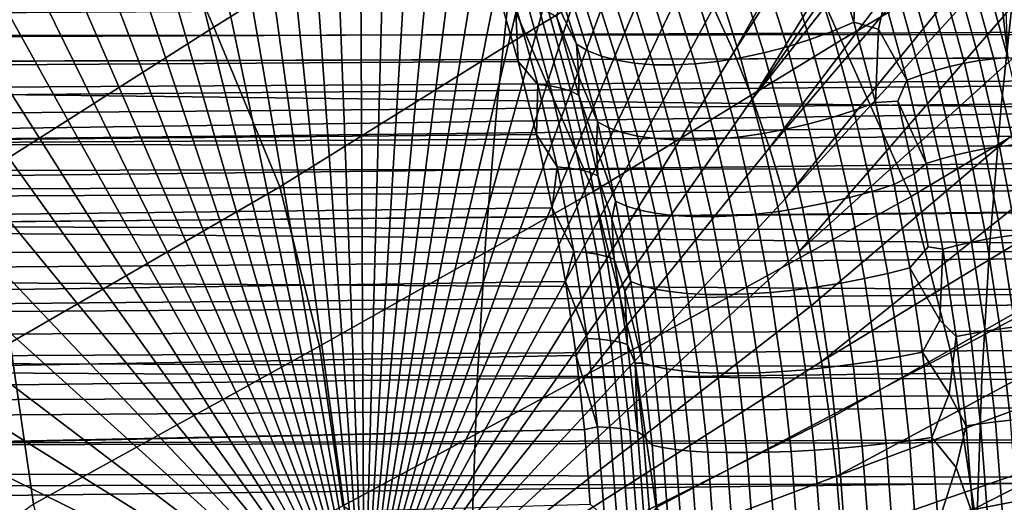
# Model space of a CAD drawing. Header units: metres. Extents: x -240 to 45, y -77 to 27.
# Tile 485 of 656: x -171.44 to -167.7, y 0.57 to 2.41. Entities that reach past the tile are written whole.
import ezdxf

# ---------------------------------------------------------------- set-up
doc = ezdxf.new("R2010")
doc.units = ezdxf.units.M
doc.layers.add('solid_102011X2', color=7, linetype='CONTINUOUS')

msp = doc.modelspace()

# ---------------------------------------------------------------- linework, layer by layer
at = {"layer": 'solid_102011X2'}
for points in [[(-168.728973, 2.282758, 293.332458), (-168.805603, 2.451516, 293.204926), (-167.756409, 4.249924, 295.040253), (-167.68074, 4.143975, 295.167908)], [(-168.728973, 2.282758, 293.332458), (-167.68074, 4.143975, 295.167908), (-167.60759, 4.035539, 295.291382)], [(-168.657959, 2.10499, 293.450653), (-168.728973, 2.282758, 293.332458), (-167.60759, 4.035539, 295.291382), (-167.536972, 3.925005, 295.410614)], [(-168.657959, 2.10499, 293.450653), (-167.536972, 3.925005, 295.410614), (-167.468887, 3.812325, 295.525635)], [(-168.657959, 2.10499, 293.450653), (-167.468887, 3.812325, 295.525635), (-167.40332, 3.697788, 295.636414)], [(-168.592819, 1.918916, 293.559021), (-168.657959, 2.10499, 293.450653), (-167.40332, 3.697788, 295.636414), (-167.340286, 3.581486, 295.742981)], [(-171.869995, 2.40257, 311.133667), (-172.136169, 3.013553, 310.953735), (-171.294006, 3.58536, 312.291504), (-170.968002, 2.982016, 312.507477)], [(-170.381332, 3.552984, 290.582458), (-170.131836, 0, 290.956177), (-170.495773, 3.51779, 290.391998)], [(-170.265976, 3.574157, 290.774445), (-170.131836, 0, 290.956177), (-170.381332, 3.552984, 290.582458)], [(-170.150162, 3.581223, 290.967194), (-170.131836, 0, 290.956177), (-170.265976, 3.574157, 290.774445)], [(-170.034348, 3.574157, 291.159943), (-170.131836, 0, 290.956177), (-170.150162, 3.581223, 290.967194)], [(-169.918991, 3.552984, 291.351929), (-170.131836, 0, 290.956177), (-170.034348, 3.574157, 291.159943)], [(-169.804535, 3.51779, 291.542389), (-170.131836, 0, 290.956177), (-169.918991, 3.552984, 291.351929)], [(-168.592819, 1.918916, 293.559021), (-167.340286, 3.581486, 295.742981), (-167.27977, 3.463499, 295.845306)], [(-170.702377, 2.37747, 312.682434), (-170.968002, 2.982016, 312.507477), (-170.110641, 3.547867, 313.830353), (-169.78511, 2.950883, 314.040314)], [(-170.495773, 3.51779, 290.391998), (-170.131836, 0, 290.956177), (-170.608856, 3.468713, 290.203796)], [(-169.691452, 3.468713, 291.730591), (-170.131836, 0, 290.956177), (-169.804535, 3.51779, 291.542389)], [(-169.519836, 2.352679, 314.210419), (-169.78511, 2.950883, 314.040314), (-168.911194, 3.510764, 315.348816), (-168.585876, 2.920055, 315.552979)], [(-170.608856, 3.468713, 290.203796), (-170.131836, 0, 290.956177), (-170.720123, 3.405946, 290.018616)], [(-169.580185, 3.405946, 291.915802), (-170.131836, 0, 290.956177), (-169.691452, 3.468713, 291.730591)], [(-168.533844, 1.725268, 293.657196), (-168.592819, 1.918916, 293.559021), (-167.27977, 3.463499, 295.845306), (-167.221756, 3.3441, 295.943451)], [(-168.32074, 2.328119, 315.718353), (-168.585876, 2.920055, 315.552979), (-167.694031, 3.473931, 316.847595), (-167.368652, 2.889431, 317.046051)], [(-170.720123, 3.405946, 290.018616), (-170.131836, 0, 290.956177), (-170.829147, 3.329737, 289.837158)], [(-169.471161, 3.329737, 292.097229), (-170.131836, 0, 290.956177), (-169.580185, 3.405946, 291.915802)], [(-170.829147, 3.329737, 289.837158), (-170.131836, 0, 290.956177), (-170.935501, 3.240388, 289.660187)], [(-169.364822, 3.240388, 292.2742), (-170.131836, 0, 290.956177), (-169.471161, 3.329737, 292.097229)], [(-168.533844, 1.725268, 293.657196), (-167.221756, 3.3441, 295.943451), (-167.166229, 3.223223, 296.037415)], [(-170.935501, 3.240388, 289.660187), (-170.131836, 0, 290.956177), (-171.038742, 3.13825, 289.488342)], [(-169.261581, 3.13825, 292.446045), (-170.131836, 0, 290.956177), (-169.364822, 3.240388, 292.2742)], [(-168.481232, 1.524811, 293.744751), (-168.533844, 1.725268, 293.657196), (-167.166229, 3.223223, 296.037415), (-167.11319, 3.101197, 296.127197)], [(-171.038742, 3.13825, 289.488342), (-170.131836, 0, 290.956177), (-171.138474, 3.023727, 289.322357)], [(-169.16185, 3.023727, 292.61203), (-170.131836, 0, 290.956177), (-169.261581, 3.13825, 292.446045)], [(-167.012283, 2.936296, 296.306763), (-167.014404, 2.853714, 296.294495), (-168.481232, 1.524811, 293.744751), (-167.11319, 3.101197, 296.127197)], [(-171.138474, 3.023727, 289.322357), (-170.131836, 0, 290.956177), (-171.234314, 2.897271, 289.162872)], [(-169.06601, 2.897271, 292.771515), (-170.131836, 0, 290.956177), (-169.16185, 3.023727, 292.61203)], [(-171.626434, 1.790033, 311.322754), (-171.869995, 2.40257, 311.133667), (-170.968002, 2.982016, 312.507477), (-170.702377, 2.37747, 312.682434)], [(-170.451859, 1.771248, 312.876038), (-170.702377, 2.37747, 312.682434), (-169.78511, 2.950883, 314.040314), (-169.519836, 2.352679, 314.210419)], [(-169.261932, 1.752688, 314.408447), (-169.519836, 2.352679, 314.210419), (-168.585876, 2.920055, 315.552979), (-168.32074, 2.328119, 315.718353)], [(-171.234314, 2.897271, 289.162872), (-170.131836, 0, 290.956177), (-171.325867, 2.75938, 289.010498)], [(-168.974457, 2.75938, 292.923889), (-170.131836, 0, 290.956177), (-169.06601, 2.897271, 292.771515)], [(-168.055008, 1.73429, 315.920685), (-168.32074, 2.328119, 315.718353), (-167.368652, 2.889431, 317.046051), (-167.103455, 2.303709, 317.206848)], [(-168.435211, 1.318336, 293.82135), (-168.481232, 1.524811, 293.744751), (-167.014404, 2.853714, 296.294495), (-166.925232, 2.602482, 296.445587)], [(-171.325867, 2.75938, 289.010498), (-170.131836, 0, 290.956177), (-171.412781, 2.6106, 288.865845)], [(-168.887527, 2.6106, 293.068542), (-170.131836, 0, 290.956177), (-168.974457, 2.75938, 292.923889)], [(-168.447479, 2.655146, 297.455536), (-168.354935, 2.361392, 297.609558), (-168.273376, 2.395953, 297.631531), (-168.367126, 2.693539, 297.475525)], [(-168.2612, 2.640739, 297.555237), (-168.367126, 2.693539, 297.475525), (-168.273376, 2.395953, 297.631531)], [(-168.354935, 2.361392, 297.609558), (-168.447479, 2.655146, 297.455536), (-168.531204, 2.620575, 297.444397), (-168.439758, 2.330272, 297.596588)], [(-169.569809, 2.617176, 352.185242), (-171.466141, 2.646289, 350.894318), (-171.524017, 2.121831, 350.967499), (-169.626068, 2.098488, 352.258362)], [(-167.659515, 2.588489, 353.45108), (-169.569809, 2.617176, 352.185242), (-169.626068, 2.098488, 352.258362), (-167.714172, 2.075486, 353.52417)], [(-168.439758, 2.330272, 297.596588), (-168.531204, 2.620575, 297.444397), (-168.617249, 2.59026, 297.44223), (-168.526764, 2.302983, 297.592834)], [(-168.155563, 2.481485, 297.668793), (-168.2612, 2.640739, 297.555237), (-168.273376, 2.395953, 297.631531), (-168.178986, 2.369612, 297.692078)], [(-171.412781, 2.6106, 288.865845), (-170.131836, 0, 290.956177), (-171.49472, 2.451516, 288.729462)], [(-168.805603, 2.451516, 293.204926), (-170.131836, 0, 290.956177), (-168.887527, 2.6106, 293.068542)], [(-169.325912, 2.312328, 298.092194), (-169.416733, 2.600642, 297.94104), (-169.395172, 2.457164, 298.113403)], [(-169.282776, 2.287674, 298.015656), (-169.372726, 2.573254, 297.865936), (-169.416733, 2.600642, 297.94104), (-169.325912, 2.312328, 298.092194)], [(-168.526764, 2.302983, 297.592834), (-168.617249, 2.59026, 297.44223), (-168.704559, 2.564577, 297.449036), (-168.614868, 2.279863, 297.598297)], [(-168.395966, 1.106659, 293.886658), (-168.435211, 1.318336, 293.82135), (-166.925232, 2.602482, 296.445587), (-166.845459, 2.348233, 296.580811)], [(-167.688232, 2.261811, 297.782898), (-167.775314, 2.578902, 297.63797), (-167.828537, 2.573958, 297.659943), (-167.741608, 2.25743, 297.804596)], [(-167.688232, 2.261811, 297.782898), (-167.72319, 2.575142, 297.613617), (-167.775314, 2.578902, 297.63797)], [(-165.735367, 2.560238, 354.691742), (-167.659515, 2.588489, 353.45108), (-167.714172, 2.075486, 353.52417), (-165.788437, 2.052835, 354.764771)], [(-166.697556, 2.563876, 298.867188), (-177.918686, 2.467226, 305.655731), (-177.894867, 2.394322, 305.674957), (-166.609024, 2.462606, 298.862366)], [(-169.231323, 2.267381, 297.943054), (-169.320572, 2.55071, 297.794525), (-169.372726, 2.573254, 297.865936), (-169.282776, 2.287674, 298.015656)], [(-169.172195, 2.251702, 297.875336), (-169.260895, 2.533293, 297.727692), (-169.320572, 2.55071, 297.794525), (-169.231323, 2.267381, 297.943054)], [(-168.703003, 2.261202, 297.612915), (-168.792038, 2.543847, 297.464752), (-168.878601, 2.528328, 297.489166), (-168.790039, 2.247233, 297.636536)], [(-168.614868, 2.279863, 297.598297), (-168.704559, 2.564577, 297.449036), (-168.792038, 2.543847, 297.464752), (-168.703003, 2.261202, 297.612915)], [(-167.852722, 2.240152, 297.830414), (-167.939026, 2.554457, 297.686768), (-167.994827, 2.540162, 297.691284), (-167.908966, 2.227484, 297.834167)], [(-167.796692, 2.250178, 297.820496), (-167.883347, 2.565773, 297.67627), (-167.939026, 2.554457, 297.686768), (-167.852722, 2.240152, 297.830414)], [(-167.741608, 2.25743, 297.804596), (-167.828537, 2.573958, 297.659943), (-167.883347, 2.565773, 297.67627), (-167.796692, 2.250178, 297.820496)], [(-167.688232, 2.261811, 297.782898), (-167.695831, 2.480434, 297.659149), (-167.72319, 2.575142, 297.613617)], [(-173.321259, 2.222939, 300.802734), (-169.546768, 2.247116, 298.520111), (-169.626205, 2.52155, 298.387909), (-173.402802, 2.507393, 300.667023)], [(-169.557129, 2.461202, 298.382935), (-169.626205, 2.52155, 298.387909), (-169.546768, 2.247116, 298.520111)], [(-169.106125, 2.240833, 297.813324), (-169.194458, 2.521218, 297.666321), (-169.260895, 2.533293, 297.727692), (-169.172195, 2.251702, 297.875336)], [(-169.033951, 2.234909, 297.757782), (-169.12207, 2.514637, 297.611115), (-169.194458, 2.521218, 297.666321), (-169.106125, 2.240833, 297.813324)], [(-168.956558, 2.234003, 297.709412), (-169.044647, 2.513632, 297.562805), (-169.12207, 2.514637, 297.611115), (-169.033951, 2.234909, 297.757782)], [(-168.874924, 2.238129, 297.668854), (-168.96315, 2.518215, 297.522003), (-169.044647, 2.513632, 297.562805), (-168.956558, 2.234003, 297.709412)], [(-168.790039, 2.247233, 297.636536), (-168.878601, 2.528328, 297.489166), (-168.96315, 2.518215, 297.522003), (-168.874924, 2.238129, 297.668854)], [(-167.964676, 2.212346, 297.831787), (-168.050003, 2.523076, 297.689758), (-168.103821, 2.50343, 297.682251), (-168.019104, 2.194937, 297.823242)], [(-167.908966, 2.227484, 297.834167), (-167.994827, 2.540162, 297.691284), (-168.050003, 2.523076, 297.689758), (-167.964676, 2.212346, 297.831787)], [(-168.071533, 2.175493, 297.808655), (-168.155563, 2.481485, 297.668793), (-168.178986, 2.369612, 297.692078)], [(-168.019104, 2.194937, 297.823242), (-168.103821, 2.50343, 297.682251), (-168.155563, 2.481485, 297.668793), (-168.071533, 2.175493, 297.808655)], [(-166.609024, 2.462606, 298.862366), (-177.894867, 2.394322, 305.674957), (-177.86969, 2.315033, 305.695038), (-166.525391, 2.362397, 298.857819)], [(-173.333466, 2.343979, 301.667114), (-173.359039, 2.445722, 301.624542), (-167.313721, 2.438094, 297.996613), (-167.216507, 2.349477, 297.988586)], [(-171.49472, 2.451516, 288.729462), (-170.131836, 0, 290.956177), (-171.57135, 2.282758, 288.601959)], [(-168.728973, 2.282758, 293.332458), (-170.131836, 0, 290.956177), (-168.805603, 2.451516, 293.204926)], [(-169.557129, 2.461202, 298.382935), (-169.546768, 2.247116, 298.520111), (-169.47287, 2.159234, 298.523163)], [(-169.557129, 2.461202, 298.382935), (-169.47287, 2.159234, 298.523163), (-169.425766, 2.154083, 298.482849), (-169.509857, 2.455396, 298.342926)], [(-169.509857, 2.455396, 298.342926), (-169.425766, 2.154083, 298.482849), (-169.383759, 2.145577, 298.437775), (-169.467545, 2.445806, 298.29837)], [(-169.467545, 2.445806, 298.29837), (-169.383759, 2.145577, 298.437775), (-169.347488, 2.133845, 298.388641), (-169.430847, 2.432581, 298.249908)], [(-169.430847, 2.432581, 298.249908), (-169.347488, 2.133845, 298.388641), (-169.317505, 2.11907, 298.336182), (-169.400345, 2.415925, 298.198303)], [(-169.400345, 2.415925, 298.198303), (-169.31749, 2.189327, 298.242706), (-169.325912, 2.312328, 298.092194), (-169.395172, 2.457164, 298.113403)], [(-169.400345, 2.415925, 298.198303), (-169.317505, 2.11907, 298.336182), (-169.31749, 2.189327, 298.242706)], [(-168.354935, 2.361392, 297.609558), (-168.273499, 2.060594, 297.745087), (-168.190842, 2.091092, 297.76889), (-168.273376, 2.395953, 297.631531)], [(-168.178986, 2.369612, 297.692078), (-168.273376, 2.395953, 297.631531), (-168.190842, 2.091092, 297.76889)], [(-166.525391, 2.362397, 298.857819), (-177.86969, 2.315033, 305.695038), (-177.843842, 2.230927, 305.715393), (-166.446075, 2.26289, 298.853455)], [(-171.475494, 1.177553, 311.427521), (-171.626434, 1.790033, 311.322754), (-170.702377, 2.37747, 312.682434), (-170.451859, 1.771248, 312.876038)], [(-168.273499, 2.060594, 297.745087), (-168.354935, 2.361392, 297.609558), (-168.439758, 2.330272, 297.596588), (-168.359299, 2.033133, 297.730499)], [(-168.071533, 2.175493, 297.808655), (-168.178986, 2.369612, 297.692078), (-168.190842, 2.091092, 297.76889), (-168.106613, 2.095859, 297.812531)], [(-173.309052, 2.241829, 301.707733), (-173.333466, 2.343979, 301.667114), (-167.216507, 2.349477, 297.988586), (-167.124542, 2.261981, 297.981018)], [(-170.301163, 1.165207, 312.977966), (-170.451859, 1.771248, 312.876038), (-169.519836, 2.352679, 314.210419), (-169.261932, 1.752688, 314.408447)], [(-169.111359, 1.153005, 314.507568), (-169.261932, 1.752688, 314.408447), (-168.32074, 2.328119, 315.718353), (-168.055008, 1.73429, 315.920685)], [(-168.359299, 2.033133, 297.730499), (-168.439758, 2.330272, 297.596588), (-168.526764, 2.302983, 297.592834), (-168.447174, 2.009052, 297.725281)], [(-168.395966, 1.106659, 293.886658), (-166.845459, 2.348233, 296.580811), (-166.774857, 2.091599, 296.700531)], [(-171.57135, 2.282758, 288.601959), (-170.131836, 0, 290.956177), (-171.642365, 2.10499, 288.483765)], [(-168.657959, 2.10499, 293.450653), (-170.131836, 0, 290.956177), (-168.728973, 2.282758, 293.332458)], [(-169.246033, 2.017299, 298.225159), (-169.325912, 2.312328, 298.092194), (-169.31749, 2.189327, 298.242706)], [(-169.203674, 1.995543, 298.147278), (-169.282776, 2.287674, 298.015656), (-169.325912, 2.312328, 298.092194), (-169.246033, 2.017299, 298.225159)], [(-169.152878, 1.977636, 298.073608), (-169.231323, 2.267381, 297.943054), (-169.282776, 2.287674, 298.015656), (-169.203674, 1.995543, 298.147278)], [(-168.447174, 2.009052, 297.725281), (-168.526764, 2.302983, 297.592834), (-168.614868, 2.279863, 297.598297), (-168.536026, 1.988651, 297.729523)], [(-167.904434, 1.140906, 316.01709), (-168.055008, 1.73429, 315.920685), (-167.103455, 2.303709, 317.206848), (-166.829422, 1.715995, 317.413361)], [(-166.446075, 2.26289, 298.853455), (-177.843842, 2.230927, 305.715393), (-177.782974, 2.067243, 305.744598), (-166.371231, 2.164242, 298.849426)], [(-173.250458, 1.935892, 300.920563), (-169.477386, 1.970279, 298.63559), (-169.546768, 2.247116, 298.520111), (-173.321259, 2.222939, 300.802734)], [(-173.285812, 2.139363, 301.746399), (-173.309052, 2.241829, 301.707733), (-167.124542, 2.261981, 297.981018), (-167.037888, 2.175724, 297.973907)], [(-169.47287, 2.159234, 298.523163), (-169.546768, 2.247116, 298.520111), (-169.477386, 1.970279, 298.63559)], [(-169.094238, 1.9638, 298.005066), (-169.172195, 2.251702, 297.875336), (-169.231323, 2.267381, 297.943054), (-169.152878, 1.977636, 298.073608)], [(-169.028519, 1.954209, 297.942474), (-169.106125, 2.240833, 297.813324), (-169.172195, 2.251702, 297.875336), (-169.094238, 1.9638, 298.005066)], [(-168.712234, 1.959857, 297.766022), (-168.790039, 2.247233, 297.636536), (-168.874924, 2.238129, 297.668854), (-168.797394, 1.951823, 297.797852)], [(-168.624756, 1.972184, 297.743164), (-168.703003, 2.261202, 297.612915), (-168.790039, 2.247233, 297.636536), (-168.712234, 1.959857, 297.766022)], [(-168.536026, 1.988651, 297.729523), (-168.614868, 2.279863, 297.598297), (-168.703003, 2.261202, 297.612915), (-168.624756, 1.972184, 297.743164)], [(-167.720734, 1.923904, 297.946899), (-167.796692, 2.250178, 297.820496), (-167.852722, 2.240152, 297.830414), (-167.777084, 1.91525, 297.956268)], [(-167.665436, 1.930163, 297.931366), (-167.741608, 2.25743, 297.804596), (-167.796692, 2.250178, 297.820496), (-167.720734, 1.923904, 297.946899)], [(-167.611923, 1.933944, 297.909912), (-167.688232, 2.261811, 297.782898), (-167.741608, 2.25743, 297.804596), (-167.665436, 1.930163, 297.931366)], [(-168.956528, 1.948981, 297.886627), (-169.033951, 2.234909, 297.757782), (-169.106125, 2.240833, 297.813324), (-169.028519, 1.954209, 297.942474)], [(-168.879166, 1.948183, 297.838226), (-168.956558, 2.234003, 297.709412), (-169.033951, 2.234909, 297.757782), (-168.956528, 1.948981, 297.886627)], [(-168.797394, 1.951823, 297.797852), (-168.874924, 2.238129, 297.668854), (-168.956558, 2.234003, 297.709412), (-168.879166, 1.948183, 297.838226)], [(-167.889938, 1.89125, 297.956177), (-167.964676, 2.212346, 297.831787), (-168.019104, 2.194937, 297.823242), (-167.944916, 1.876225, 297.946716)], [(-167.83374, 1.904317, 297.959381), (-167.908966, 2.227484, 297.834167), (-167.964676, 2.212346, 297.831787), (-167.889938, 1.89125, 297.956177)], [(-167.777084, 1.91525, 297.956268), (-167.852722, 2.240152, 297.830414), (-167.908966, 2.227484, 297.834167), (-167.83374, 1.904317, 297.959381)], [(-173.263718, 2.036696, 301.783173), (-173.285812, 2.139363, 301.746399), (-167.037888, 2.175724, 297.973907), (-166.956299, 2.090647, 297.967346)], [(-169.317505, 2.11907, 298.336182), (-169.249664, 1.919278, 298.355591), (-169.246033, 2.017299, 298.225159), (-169.31749, 2.189327, 298.242706)], [(-167.997955, 1.859442, 297.931091), (-168.071533, 2.175493, 297.808655), (-168.106613, 2.095859, 297.812531)], [(-167.944916, 1.876225, 297.946716), (-168.019104, 2.194937, 297.823242), (-168.071533, 2.175493, 297.808655), (-167.997955, 1.859442, 297.931091)], [(-166.371231, 2.164242, 298.849426), (-177.782974, 2.067243, 305.744598), (-177.727142, 1.904127, 305.77124), (-166.300735, 2.066756, 298.845551)], [(-169.47287, 2.159234, 298.523163), (-169.477386, 1.970279, 298.63559), (-169.398941, 1.846782, 298.64621)], [(-169.47287, 2.159234, 298.523163), (-169.398941, 1.846782, 298.64621), (-169.352005, 1.842332, 298.605621), (-169.425766, 2.154083, 298.482849)], [(-169.425766, 2.154083, 298.482849), (-169.352005, 1.842332, 298.605621), (-169.310272, 1.834982, 298.560089), (-169.383759, 2.145577, 298.437775)], [(-169.383759, 2.145577, 298.437775), (-169.310272, 1.834982, 298.560089), (-169.274368, 1.824845, 298.510315), (-169.347488, 2.133845, 298.388641)], [(-169.347488, 2.133845, 298.388641), (-169.274368, 1.824845, 298.510315), (-169.244873, 1.812078, 298.457062), (-169.317505, 2.11907, 298.336182)], [(-171.642365, 2.10499, 288.483765), (-170.131836, 0, 290.956177), (-171.707489, 1.918916, 288.375366)], [(-169.626068, 2.098488, 352.258362), (-171.524017, 2.121831, 350.967499), (-171.569122, 1.594106, 351.024506), (-169.669907, 1.576569, 352.315369)], [(-168.592819, 1.918916, 293.559021), (-170.131836, 0, 290.956177), (-168.657959, 2.10499, 293.450653)], [(-167.714172, 2.075486, 353.52417), (-169.626068, 2.098488, 352.258362), (-169.669907, 1.576569, 352.315369), (-167.75676, 1.559288, 353.581146)], [(-169.317505, 2.11907, 298.336182), (-169.244873, 1.812078, 298.457062), (-169.249664, 1.919278, 298.355591)], [(-168.043839, 1.820028, 297.916992), (-168.106613, 2.095859, 297.812531), (-168.190842, 2.091092, 297.76889), (-168.11972, 1.779945, 297.887268)], [(-167.997955, 1.859442, 297.931091), (-168.106613, 2.095859, 297.812531), (-168.043839, 1.820028, 297.916992)], [(-166.234558, 1.970542, 298.841919), (-166.300735, 2.066756, 298.845551), (-177.727142, 1.904127, 305.77124)], [(-173.242798, 1.933806, 301.817993), (-173.263718, 2.036696, 301.783173), (-166.956299, 2.090647, 297.967346), (-166.87915, 2.006549, 297.96109)], [(-168.363632, 0.890614, 293.94046), (-168.395966, 1.106659, 293.886658), (-166.774857, 2.091599, 296.700531), (-166.713211, 1.833121, 296.805115)], [(-168.203354, 1.753725, 297.861847), (-168.273499, 2.060594, 297.745087), (-168.359299, 2.033133, 297.730499), (-168.290039, 1.730117, 297.845764)], [(-168.273499, 2.060594, 297.745087), (-168.203354, 1.753725, 297.861847), (-168.11972, 1.779945, 297.887268), (-168.190842, 2.091092, 297.76889)], [(-165.788437, 2.052835, 354.764771), (-167.714172, 2.075486, 353.52417), (-167.75676, 1.559288, 353.581146), (-165.829788, 1.542271, 354.821686)], [(-168.290039, 1.730117, 297.845764), (-168.359299, 2.033133, 297.730499), (-168.447174, 2.009052, 297.725281), (-168.378677, 1.709414, 297.839264)], [(-173.242798, 1.933806, 301.817993), (-166.87915, 2.006549, 297.96109), (-166.806488, 1.923466, 297.955261)], [(-169.177277, 1.716504, 298.3396), (-169.246033, 2.017299, 298.225159), (-169.249664, 1.919278, 298.355591)], [(-169.13562, 1.6978, 298.260559), (-169.203674, 1.995543, 298.147278), (-169.246033, 2.017299, 298.225159), (-169.177277, 1.716504, 298.3396)], [(-169.085373, 1.682405, 298.185944), (-169.152878, 1.977636, 298.073608), (-169.203674, 1.995543, 298.147278), (-169.13562, 1.6978, 298.260559)], [(-168.468185, 1.691875, 297.842438), (-168.536026, 1.988651, 297.729523), (-168.624756, 1.972184, 297.743164), (-168.557434, 1.677718, 297.855194)], [(-168.378677, 1.709414, 297.839264), (-168.447174, 2.009052, 297.725281), (-168.536026, 1.988651, 297.729523), (-168.468185, 1.691875, 297.842438)], [(-166.234558, 1.970542, 298.841919), (-177.727142, 1.904127, 305.77124), (-177.676315, 1.741728, 305.79538), (-166.172623, 1.8756, 298.838562)], [(-173.19014, 1.646833, 301.020966), (-169.417801, 1.691572, 298.734741), (-169.477386, 1.970279, 298.63559), (-173.250458, 1.935892, 300.920563)], [(-169.398941, 1.846782, 298.64621), (-169.477386, 1.970279, 298.63559), (-169.417801, 1.691572, 298.734741)], [(-169.027191, 1.67051, 298.116638), (-169.094238, 1.9638, 298.005066), (-169.152878, 1.977636, 298.073608), (-169.085373, 1.682405, 298.185944)], [(-168.961777, 1.662264, 298.053558), (-169.028519, 1.954209, 297.942474), (-169.094238, 1.9638, 298.005066), (-169.027191, 1.67051, 298.116638)], [(-168.889954, 1.65777, 297.997406), (-168.956528, 1.948981, 297.886627), (-169.028519, 1.954209, 297.942474), (-168.961777, 1.662264, 298.053558)], [(-168.812622, 1.657084, 297.948975), (-168.879166, 1.948183, 297.838226), (-168.956528, 1.948981, 297.886627), (-168.889954, 1.65777, 297.997406)], [(-168.730728, 1.660213, 297.908783), (-168.797394, 1.951823, 297.797852), (-168.879166, 1.948183, 297.838226), (-168.812622, 1.657084, 297.948975)], [(-168.645309, 1.66712, 297.877411), (-168.712234, 1.959857, 297.766022), (-168.797394, 1.951823, 297.797852), (-168.730728, 1.660213, 297.908783)], [(-168.557434, 1.677718, 297.855194), (-168.624756, 1.972184, 297.743164), (-168.712234, 1.959857, 297.766022), (-168.645309, 1.66712, 297.877411)], [(-173.223038, 1.830686, 301.850891), (-173.242798, 1.933806, 301.817993), (-166.806488, 1.923466, 297.955261), (-166.738144, 1.841455, 297.949829)], [(-171.707489, 1.918916, 288.375366), (-170.131836, 0, 290.956177), (-171.766479, 1.725268, 288.277191)], [(-168.533844, 1.725268, 293.657196), (-170.131836, 0, 290.956177), (-168.592819, 1.918916, 293.559021)], [(-169.244873, 1.812078, 298.457062), (-169.191452, 1.647516, 298.452454), (-169.177277, 1.716504, 298.3396), (-169.249664, 1.919278, 298.355591)], [(-167.71283, 1.580849, 298.063202), (-167.777084, 1.91525, 297.956268), (-167.83374, 1.904317, 297.959381), (-167.769836, 1.571749, 298.065735)], [(-167.656204, 1.588052, 298.054291), (-167.720734, 1.923904, 297.946899), (-167.777084, 1.91525, 297.956268), (-167.71283, 1.580849, 298.063202)], [(-167.600693, 1.593262, 298.039124), (-167.665436, 1.930163, 297.931366), (-167.720734, 1.923904, 297.946899), (-167.656204, 1.588052, 298.054291)], [(-166.114685, 1.782092, 298.835358), (-166.172623, 1.8756, 298.838562), (-177.676315, 1.741728, 305.79538)], [(-167.881927, 1.548369, 298.051544), (-167.944916, 1.876225, 297.946716), (-167.997955, 1.859442, 297.931091), (-167.935501, 1.534401, 298.035034)], [(-167.826447, 1.560874, 298.061829), (-167.889938, 1.89125, 297.956177), (-167.944916, 1.876225, 297.946716), (-167.881927, 1.548369, 298.051544)], [(-167.769836, 1.571749, 298.065735), (-167.83374, 1.904317, 297.959381), (-167.889938, 1.89125, 297.956177), (-167.826447, 1.560874, 298.061829)], [(-173.204391, 1.727373, 301.881897), (-173.223038, 1.830686, 301.850891), (-166.738144, 1.841455, 297.949829), (-166.673752, 1.760507, 297.944641)], [(-169.398941, 1.846782, 298.64621), (-169.417801, 1.691572, 298.734741), (-169.336044, 1.524894, 298.750885)], [(-169.398941, 1.846782, 298.64621), (-169.336044, 1.524894, 298.750885), (-169.289246, 1.521186, 298.710052), (-169.352005, 1.842332, 298.605621)], [(-169.352005, 1.842332, 298.605621), (-169.289246, 1.521186, 298.710052), (-169.247757, 1.515062, 298.664124), (-169.310272, 1.834982, 298.560089)], [(-169.310272, 1.834982, 298.560089), (-169.247757, 1.515062, 298.664124), (-169.212189, 1.506616, 298.6138), (-169.274368, 1.824845, 298.510315)], [(-168.338364, 0.671054, 293.982544), (-168.363632, 0.890614, 293.94046), (-166.713211, 1.833121, 296.805115), (-166.660309, 1.573214, 296.894928)], [(-167.935501, 1.534401, 298.035034), (-167.997955, 1.859442, 297.931091), (-168.043839, 1.820028, 297.916992), (-167.990494, 1.542581, 298.005768)], [(-169.274368, 1.824845, 298.510315), (-169.212189, 1.506616, 298.6138), (-169.183105, 1.49598, 298.559875), (-169.244873, 1.812078, 298.457062)], [(-169.244873, 1.812078, 298.457062), (-169.183105, 1.49598, 298.559875), (-169.191452, 1.647516, 298.452454)], [(-168.043839, 1.820028, 297.916992), (-168.11972, 1.779945, 297.887268), (-168.060196, 1.463499, 297.986328), (-167.990494, 1.542581, 298.005768)], [(-166.114685, 1.782092, 298.835358), (-177.676315, 1.741728, 305.79538), (-177.630341, 1.580025, 305.817139), (-166.060898, 1.690207, 298.832428)], [(-173.18689, 1.623893, 301.911041), (-173.204391, 1.727373, 301.881897), (-166.673752, 1.760507, 297.944641), (-166.613373, 1.680634, 297.93985)], [(-170.451859, 1.771248, 312.876038), (-170.301163, 1.165207, 312.977966), (-171.387512, 0.564681, 311.488098), (-171.475494, 1.177553, 311.427521)], [(-168.203354, 1.753725, 297.861847), (-168.144669, 1.441754, 297.959503), (-168.060196, 1.463499, 297.986328), (-168.11972, 1.779945, 297.887268)], [(-171.766479, 1.725268, 288.277191), (-170.131836, 0, 290.956177), (-171.819077, 1.524811, 288.189636)], [(-169.261932, 1.752688, 314.408447), (-169.111359, 1.153005, 314.507568), (-170.213318, 0.558764, 313.036865), (-170.301163, 1.165207, 312.977966)], [(-168.481232, 1.524811, 293.744751), (-170.131836, 0, 290.956177), (-168.533844, 1.725268, 293.657196)], [(-168.055008, 1.73429, 315.920685), (-167.904434, 1.140906, 316.01709), (-169.02359, 0.552914, 314.56488), (-169.111359, 1.153005, 314.507568)], [(-168.232101, 1.422174, 297.9422), (-168.290039, 1.730117, 297.845764), (-168.378677, 1.709414, 297.839264), (-168.321411, 1.405005, 297.934601)], [(-168.144669, 1.441754, 297.959503), (-168.203354, 1.753725, 297.861847), (-168.290039, 1.730117, 297.845764), (-168.232101, 1.422174, 297.9422)], [(-166.060898, 1.690207, 298.832428), (-177.630341, 1.580025, 305.817139), (-177.58905, 1.419041, 305.836487), (-165.963898, 1.509624, 298.827148)], [(-173.140076, 1.356251, 301.104279), (-169.367813, 1.411445, 298.817932), (-169.417801, 1.691572, 298.734741), (-173.19014, 1.646833, 301.020966)], [(-169.336044, 1.524894, 298.750885), (-169.417801, 1.691572, 298.734741), (-169.367813, 1.411445, 298.817932)], [(-169.119781, 1.410884, 298.435272), (-169.177277, 1.716504, 298.3396), (-169.191452, 1.647516, 298.452454)], [(-169.07872, 1.395373, 298.355255), (-169.13562, 1.6978, 298.260559), (-169.177277, 1.716504, 298.3396), (-169.119781, 1.410884, 298.435272)], [(-169.028976, 1.382605, 298.279816), (-169.085373, 1.682405, 298.185944), (-169.13562, 1.6978, 298.260559), (-169.07872, 1.395373, 298.355255)], [(-168.971176, 1.37274, 298.209869), (-169.027191, 1.67051, 298.116638), (-169.085373, 1.682405, 298.185944), (-169.028976, 1.382605, 298.279816)], [(-168.411484, 1.390458, 297.936798), (-168.468185, 1.691875, 297.842438), (-168.557434, 1.677718, 297.855194), (-168.50119, 1.378718, 297.948822)], [(-168.321411, 1.405005, 297.934601), (-168.378677, 1.709414, 297.839264), (-168.468185, 1.691875, 297.842438), (-168.411484, 1.390458, 297.936798)], [(-166.829422, 1.715995, 317.413361), (-166.678741, 1.128871, 317.507141), (-167.816666, 0.547114, 316.072815), (-167.904434, 1.140906, 316.01709)], [(-173.18689, 1.623893, 301.911041), (-166.613373, 1.680634, 297.93985), (-166.556839, 1.601936, 297.935364)], [(-169.183105, 1.49598, 298.559875), (-169.142624, 1.374484, 298.533722), (-169.119781, 1.410884, 298.435272), (-169.191452, 1.647516, 298.452454)], [(-168.906036, 1.365902, 298.146332), (-168.961777, 1.662264, 298.053558), (-169.027191, 1.67051, 298.116638), (-168.971176, 1.37274, 298.209869)], [(-168.834351, 1.362174, 298.089966), (-168.889954, 1.65777, 297.997406), (-168.961777, 1.662264, 298.053558), (-168.906036, 1.365902, 298.146332)], [(-168.757034, 1.361605, 298.041473), (-168.812622, 1.657084, 297.948975), (-168.889954, 1.65777, 297.997406), (-168.834351, 1.362174, 298.089966)], [(-168.675049, 1.3642, 298.001465), (-168.730728, 1.660213, 297.908783), (-168.812622, 1.657084, 297.948975), (-168.757034, 1.361605, 298.041473)], [(-168.589417, 1.369928, 297.970459), (-168.645309, 1.66712, 297.877411), (-168.730728, 1.660213, 297.908783), (-168.675049, 1.3642, 298.001465)], [(-168.50119, 1.378718, 297.948822), (-168.557434, 1.677718, 297.855194), (-168.645309, 1.66712, 297.877411), (-168.589417, 1.369928, 297.970459)], [(-173.170517, 1.520226, 301.938293), (-173.18689, 1.623893, 301.911041), (-166.556839, 1.601936, 297.935364), (-166.503952, 1.52455, 297.931122)], [(-169.669907, 1.576569, 352.315369), (-171.569122, 1.594106, 351.024506), (-171.601379, 1.063925, 351.065308), (-169.701263, 1.052221, 352.35611)], [(-167.75676, 1.559288, 353.581146), (-169.669907, 1.576569, 352.315369), (-169.701263, 1.052221, 352.35611), (-167.787216, 1.040688, 353.621887)], [(-168.338364, 0.671054, 293.982544), (-166.660309, 1.573214, 296.894928), (-166.615921, 1.312201, 296.970276)], [(-167.717865, 1.23118, 298.152252), (-167.769836, 1.571749, 298.065735), (-167.826447, 1.560874, 298.061829), (-167.774826, 1.222601, 298.147766)], [(-167.660553, 1.238358, 298.150208), (-167.71283, 1.580849, 298.063202), (-167.769836, 1.571749, 298.065735), (-167.717865, 1.23118, 298.152252)], [(-167.603699, 1.24404, 298.141693), (-167.656204, 1.588052, 298.054291), (-167.71283, 1.580849, 298.063202), (-167.660553, 1.238358, 298.150208)], [(-167.935501, 1.534401, 298.035034), (-167.990494, 1.542581, 298.005768), (-168.060196, 1.463499, 297.986328), (-167.94635, 1.263902, 298.079254)], [(-167.88472, 1.201716, 298.119537), (-167.935501, 1.534401, 298.035034), (-167.94635, 1.263902, 298.079254)], [(-167.830688, 1.212736, 298.13681), (-167.881927, 1.548369, 298.051544), (-167.935501, 1.534401, 298.035034), (-167.88472, 1.201716, 298.119537)], [(-167.774826, 1.222601, 298.147766), (-167.826447, 1.560874, 298.061829), (-167.881927, 1.548369, 298.051544), (-167.830688, 1.212736, 298.13681)], [(-165.829788, 1.542271, 354.821686), (-167.75676, 1.559288, 353.581146), (-167.787216, 1.040688, 353.621887), (-165.85936, 1.02933, 354.862396)], [(-165.963898, 1.509624, 298.827148), (-177.58905, 1.419041, 305.836487), (-177.552429, 1.258762, 305.853577), (-165.879974, 1.332488, 298.822693)], [(-173.155243, 1.416331, 301.963715), (-173.170517, 1.520226, 301.938293), (-166.503952, 1.52455, 297.931122), (-166.408997, 1.373573, 297.923645)], [(-171.819077, 1.524811, 288.189636), (-170.131836, 0, 290.956177), (-171.865097, 1.318336, 288.113068)], [(-168.435211, 1.318336, 293.82135), (-170.131836, 0, 290.956177), (-168.481232, 1.524811, 293.744751)], [(-169.336044, 1.524894, 298.750885), (-169.367813, 1.411445, 298.817932), (-169.284821, 1.194942, 298.836151)], [(-169.336044, 1.524894, 298.750885), (-169.284821, 1.194942, 298.836151), (-169.238144, 1.192014, 298.795105), (-169.289246, 1.521186, 298.710052)], [(-169.289246, 1.521186, 298.710052), (-169.238144, 1.192014, 298.795105), (-169.196854, 1.187179, 298.74884), (-169.247757, 1.515062, 298.664124)], [(-169.247757, 1.515062, 298.664124), (-169.196854, 1.187179, 298.74884), (-169.16156, 1.18051, 298.698059), (-169.212189, 1.506616, 298.6138)], [(-169.212189, 1.506616, 298.6138), (-169.16156, 1.18051, 298.698059), (-169.132828, 1.172112, 298.643555), (-169.183105, 1.49598, 298.559875)], [(-169.183105, 1.49598, 298.559875), (-169.132828, 1.172112, 298.643555), (-169.142624, 1.374484, 298.533722)], [(-168.144669, 1.441754, 297.959503), (-168.097565, 1.12563, 298.037903), (-168.012405, 1.142732, 298.065887), (-168.060196, 1.463499, 297.986328)], [(-167.94635, 1.263902, 298.079254), (-168.060196, 1.463499, 297.986328), (-168.012405, 1.142732, 298.065887)], [(-168.185623, 1.110232, 298.019531), (-168.232101, 1.422174, 297.9422), (-168.321411, 1.405005, 297.934601), (-168.275482, 1.096729, 298.011017)], [(-168.097565, 1.12563, 298.037903), (-168.144669, 1.441754, 297.959503), (-168.232101, 1.422174, 297.9422), (-168.185623, 1.110232, 298.019531)], [(-173.141068, 1.312163, 301.987305), (-173.155243, 1.416331, 301.963715), (-166.408997, 1.373573, 297.923645)], [(-173.100037, 1.06455, 301.170898), (-169.327209, 1.130264, 298.885498), (-169.367813, 1.411445, 298.817932), (-173.140076, 1.356251, 301.104279)], [(-169.284821, 1.194942, 298.836151), (-169.367813, 1.411445, 298.817932), (-169.327209, 1.130264, 298.885498)], [(-169.073654, 1.101353, 298.512024), (-169.119781, 1.410884, 298.435272), (-169.142624, 1.374484, 298.533722)], [(-169.033096, 1.089154, 298.431183), (-169.07872, 1.395373, 298.355255), (-169.119781, 1.410884, 298.435272), (-169.073654, 1.101353, 298.512024)], [(-168.983765, 1.079113, 298.355072), (-169.028976, 1.382605, 298.279816), (-169.07872, 1.395373, 298.355255), (-169.033096, 1.089154, 298.431183)], [(-168.366013, 1.085289, 298.012482), (-168.411484, 1.390458, 297.936798), (-168.50119, 1.378718, 297.948822), (-168.4561, 1.076056, 298.023865)], [(-168.275482, 1.096729, 298.011017), (-168.321411, 1.405005, 297.934601), (-168.411484, 1.390458, 297.936798), (-168.366013, 1.085289, 298.012482)], [(-173.127991, 1.207719, 302.009064), (-173.141068, 1.312163, 301.987305), (-166.408997, 1.373573, 297.923645), (-166.326614, 1.2267, 297.917206)], [(-169.132828, 1.172112, 298.643555), (-169.102982, 1.10052, 298.599701), (-169.073654, 1.101353, 298.512024), (-169.142624, 1.374484, 298.533722)], [(-168.92627, 1.071355, 298.284607), (-168.971176, 1.37274, 298.209869), (-169.028976, 1.382605, 298.279816), (-168.983765, 1.079113, 298.355072)], [(-168.861343, 1.065977, 298.220703), (-168.906036, 1.365902, 298.146332), (-168.971176, 1.37274, 298.209869), (-168.92627, 1.071355, 298.284607)], [(-168.78978, 1.063046, 298.164124), (-168.834351, 1.362174, 298.089966), (-168.906036, 1.365902, 298.146332), (-168.861343, 1.065977, 298.220703)], [(-168.712494, 1.062598, 298.115631), (-168.757034, 1.361605, 298.041473), (-168.834351, 1.362174, 298.089966), (-168.78978, 1.063046, 298.164124)], [(-168.630417, 1.064639, 298.075745), (-168.675049, 1.3642, 298.001465), (-168.757034, 1.361605, 298.041473), (-168.712494, 1.062598, 298.115631)], [(-168.544601, 1.069144, 298.045044), (-168.589417, 1.369928, 297.970459), (-168.675049, 1.3642, 298.001465), (-168.630417, 1.064639, 298.075745)], [(-168.4561, 1.076056, 298.023865), (-168.50119, 1.378718, 297.948822), (-168.589417, 1.369928, 297.970459), (-168.544601, 1.069144, 298.045044)], [(-165.879974, 1.332488, 298.822693), (-177.552429, 1.258762, 305.853577), (-177.52037, 1.099172, 305.8685), (-165.807587, 1.157316, 298.818848)], [(-171.865097, 1.318336, 288.113068), (-170.131836, 0, 290.956177), (-171.904343, 1.106659, 288.047729)], [(-168.395966, 1.106659, 293.886658), (-170.131836, 0, 290.956177), (-168.435211, 1.318336, 293.82135)], [(-168.320236, 0.448846, 294.012695), (-168.338364, 0.671054, 293.982544), (-166.615921, 1.312201, 296.970276), (-166.57988, 1.050435, 297.031464)], [(-167.88472, 1.201716, 298.119537), (-167.94635, 1.263902, 298.079254), (-168.012405, 1.142732, 298.065887), (-167.91124, 0.984296, 298.137695)], [(-167.62085, 0.889287, 298.216309), (-167.660553, 1.238358, 298.150208), (-167.717865, 1.23118, 298.152252), (-167.678375, 0.884104, 298.217957)], [(-173.116013, 1.103096, 302.029022), (-173.127991, 1.207719, 302.009064), (-166.326614, 1.2267, 297.917206), (-166.255402, 1.082802, 297.911713)], [(-167.846161, 0.86283, 298.183716), (-167.88472, 1.201716, 298.119537), (-167.91124, 0.984296, 298.137695)], [(-167.791794, 0.870786, 298.201569), (-167.830688, 1.212736, 298.13681), (-167.88472, 1.201716, 298.119537), (-167.846161, 0.86283, 298.183716)], [(-167.735611, 0.877909, 298.213013), (-167.774826, 1.222601, 298.147766), (-167.830688, 1.212736, 298.13681), (-167.791794, 0.870786, 298.201569)], [(-167.678375, 0.884104, 298.217957), (-167.717865, 1.23118, 298.152252), (-167.774826, 1.222601, 298.147766), (-167.735611, 0.877909, 298.213013)], [(-171.475494, 1.177553, 311.427521), (-171.387512, 0.564681, 311.488098), (-172.159744, 0, 310.430054), (-172.547699, 0.570685, 309.917969)], [(-170.301163, 1.165207, 312.977966), (-170.213318, 0.558764, 313.036865), (-171.233475, 0, 311.676575), (-171.387512, 0.564681, 311.488098)], [(-169.284821, 1.194942, 298.836151), (-169.327209, 1.130264, 298.885498), (-169.24585, 0.858404, 298.90097)], [(-169.284821, 1.194942, 298.836151), (-169.24585, 0.858404, 298.90097), (-169.19928, 0.856288, 298.859802), (-169.238144, 1.192014, 298.795105)], [(-169.238144, 1.192014, 298.795105), (-169.19928, 0.856288, 298.859802), (-169.158142, 0.852794, 298.813263), (-169.196854, 1.187179, 298.74884)], [(-169.196854, 1.187179, 298.74884), (-169.158142, 0.852794, 298.813263), (-169.123062, 0.847975, 298.762146), (-169.16156, 1.18051, 298.698059)], [(-169.16156, 1.18051, 298.698059), (-169.123062, 0.847975, 298.762146), (-169.094604, 0.841906, 298.707153), (-169.132828, 1.172112, 298.643555)], [(-169.132828, 1.172112, 298.643555), (-169.094604, 0.841906, 298.707153), (-169.102982, 1.10052, 298.599701)], [(-165.807587, 1.157316, 298.818848), (-177.52037, 1.099172, 305.8685), (-177.492798, 0.940262, 305.881256), (-165.746399, 0.984705, 298.815582)], [(-173.069885, 0.772163, 301.221069), (-169.295822, 0.848307, 298.937744), (-169.327209, 1.130264, 298.885498), (-173.100037, 1.06455, 301.170898)], [(-169.111359, 1.153005, 314.507568), (-169.02359, 0.552914, 314.56488), (-169.392242, 0, 314.079559), (-170.213318, 0.558764, 313.036865)], [(-169.24585, 0.858404, 298.90097), (-169.327209, 1.130264, 298.885498), (-169.295822, 0.848307, 298.937744)], [(-167.904434, 1.140906, 316.01709), (-167.816666, 0.547114, 316.072815), (-168.475739, 0, 315.238678), (-169.02359, 0.552914, 314.56488)], [(-168.062164, 0.8063, 298.096832), (-168.097565, 1.12563, 298.037903), (-168.185623, 1.110232, 298.019531), (-168.150696, 0.795208, 298.077667)], [(-168.097565, 1.12563, 298.037903), (-168.062164, 0.8063, 298.096832), (-167.976471, 0.818618, 298.125671), (-168.012405, 1.142732, 298.065887)], [(-167.91124, 0.984296, 298.137695), (-168.012405, 1.142732, 298.065887), (-167.976471, 0.818618, 298.125671)], [(-166.678741, 1.128871, 317.507141), (-166.590897, 0.541343, 317.56134), (-167.559082, 0, 316.373596), (-167.816666, 0.547114, 316.072815)], [(-173.105133, 0.99838, 302.047119), (-173.116013, 1.103096, 302.029022), (-166.255402, 1.082802, 297.911713)], [(-171.904343, 1.106659, 288.047729), (-170.131836, 0, 290.956177), (-171.936676, 0.890614, 287.993927)], [(-168.363632, 0.890614, 293.94046), (-170.131836, 0, 290.956177), (-168.395966, 1.106659, 293.886658)], [(-169.039017, 0.788813, 298.569702), (-169.073654, 1.101353, 298.512024), (-169.102982, 1.10052, 298.599701), (-169.072342, 0.825892, 298.650696)], [(-169.094604, 0.841906, 298.707153), (-169.072342, 0.825892, 298.650696), (-169.102982, 1.10052, 298.599701)], [(-168.998825, 0.780025, 298.48822), (-169.033096, 1.089154, 298.431183), (-169.073654, 1.101353, 298.512024), (-169.039017, 0.788813, 298.569702)], [(-168.949799, 0.772792, 298.411591), (-168.983765, 1.079113, 298.355072), (-169.033096, 1.089154, 298.431183), (-168.998825, 0.780025, 298.48822)], [(-168.331863, 0.777241, 298.069305), (-168.366013, 1.085289, 298.012482), (-168.4561, 1.076056, 298.023865), (-168.422226, 0.77059, 298.080231)], [(-168.240982, 0.785481, 298.068451), (-168.275482, 1.096729, 298.011017), (-168.366013, 1.085289, 298.012482), (-168.331863, 0.777241, 298.069305)], [(-168.150696, 0.795208, 298.077667), (-168.185623, 1.110232, 298.019531), (-168.275482, 1.096729, 298.011017), (-168.240982, 0.785481, 298.068451)], [(-173.095352, 0.89351, 302.063385), (-173.105133, 0.99838, 302.047119), (-166.255402, 1.082802, 297.911713), (-166.194382, 0.941266, 297.907074)], [(-169.701263, 1.052221, 352.35611), (-171.601379, 1.063925, 351.065308), (-171.620758, 0.532106, 351.089783), (-169.720093, 0.526252, 352.380585)], [(-167.787216, 1.040688, 353.621887), (-169.701263, 1.052221, 352.35611), (-169.720093, 0.526252, 352.380585), (-167.805511, 0.520484, 353.646332)], [(-168.892548, 0.767204, 298.340729), (-168.92627, 1.071355, 298.284607), (-168.983765, 1.079113, 298.355072), (-168.949799, 0.772792, 298.411591)], [(-168.827789, 0.76333, 298.27655), (-168.861343, 1.065977, 298.220703), (-168.92627, 1.071355, 298.284607), (-168.892548, 0.767204, 298.340729)], [(-168.756317, 0.761218, 298.219849), (-168.78978, 1.063046, 298.164124), (-168.861343, 1.065977, 298.220703), (-168.827789, 0.76333, 298.27655)], [(-168.679031, 0.760896, 298.171295), (-168.712494, 1.062598, 298.115631), (-168.78978, 1.063046, 298.164124), (-168.756317, 0.761218, 298.219849)], [(-168.596909, 0.762366, 298.131531), (-168.630417, 1.064639, 298.075745), (-168.712494, 1.062598, 298.115631), (-168.679031, 0.760896, 298.171295)], [(-168.510941, 0.765611, 298.101044), (-168.544601, 1.069144, 298.045044), (-168.630417, 1.064639, 298.075745), (-168.596909, 0.762366, 298.131531)], [(-168.422226, 0.77059, 298.080231), (-168.4561, 1.076056, 298.023865), (-168.544601, 1.069144, 298.045044), (-168.510941, 0.765611, 298.101044)], [(-166.540543, 0.941453, 297.106873), (-166.552017, 0.788092, 297.078796), (-168.320236, 0.448846, 294.012695), (-166.57988, 1.050435, 297.031464)], [(-165.85936, 1.02933, 354.862396), (-167.787216, 1.040688, 353.621887), (-167.805511, 0.520484, 353.646332), (-165.877136, 0.514804, 354.886841)], [(-165.746399, 0.984705, 298.815582), (-177.492798, 0.940262, 305.881256), (-177.46962, 0.78202, 305.891937), (-165.695801, 0.814282, 298.812866)], [(-167.846161, 0.86283, 298.183716), (-167.91124, 0.984296, 298.137695), (-167.976471, 0.818618, 298.125671), (-167.885025, 0.704017, 298.181305)], [(-173.08667, 0.788543, 302.07782), (-173.095352, 0.89351, 302.063385), (-166.194382, 0.941266, 297.907074), (-166.142838, 0.801882, 297.903198)], [(-171.936676, 0.890614, 287.993927), (-170.131836, 0, 290.956177), (-171.96196, 0.671054, 287.951874)], [(-168.338364, 0.671054, 293.982544), (-170.131836, 0, 290.956177), (-168.363632, 0.890614, 293.94046)], [(-167.820221, 0.519408, 298.226898), (-167.846161, 0.86283, 298.183716), (-167.885025, 0.704017, 298.181305)], [(-167.765594, 0.524216, 298.245148), (-167.791794, 0.870786, 298.201569), (-167.846161, 0.86283, 298.183716), (-167.820221, 0.519408, 298.226898)], [(-167.709198, 0.52852, 298.256958), (-167.735611, 0.877909, 298.213013), (-167.791794, 0.870786, 298.201569), (-167.765594, 0.524216, 298.245148)], [(-167.651779, 0.532263, 298.262207), (-167.678375, 0.884104, 298.217957), (-167.735611, 0.877909, 298.213013), (-167.709198, 0.52852, 298.256958)], [(-173.069885, 0.772163, 301.221069), (-172.637207, 0.776393, 300.960266), (-169.295822, 0.848307, 298.937744)], [(-172.615799, 0.468109, 300.99588), (-169.273514, 0.565832, 298.974884), (-169.295822, 0.848307, 298.937744), (-172.637207, 0.776393, 300.960266)], [(-169.219604, 0.517033, 298.944672), (-169.24585, 0.858404, 298.90097), (-169.295822, 0.848307, 298.937744), (-169.273514, 0.565832, 298.974884)], [(-169.24585, 0.858404, 298.90097), (-169.219604, 0.517033, 298.944672), (-169.173096, 0.515754, 298.903381), (-169.19928, 0.856288, 298.859802)], [(-169.19928, 0.856288, 298.859802), (-169.173096, 0.515754, 298.903381), (-169.132065, 0.51364, 298.856689), (-169.158142, 0.852794, 298.813263)], [(-169.158142, 0.852794, 298.813263), (-169.132065, 0.51364, 298.856689), (-169.097122, 0.510726, 298.805298), (-169.123062, 0.847975, 298.762146)], [(-169.123062, 0.847975, 298.762146), (-169.097122, 0.510726, 298.805298), (-169.068848, 0.507056, 298.750031), (-169.094604, 0.841906, 298.707153)], [(-169.094604, 0.841906, 298.707153), (-169.068848, 0.507056, 298.750031), (-169.050568, 0.550823, 298.686951), (-169.072342, 0.825892, 298.650696)], [(-169.015869, 0.474136, 298.608185), (-169.039017, 0.788813, 298.569702), (-169.072342, 0.825892, 298.650696), (-169.050568, 0.550823, 298.686951)], [(-165.695801, 0.814282, 298.812866), (-177.46962, 0.78202, 305.891937), (-177.45076, 0.624427, 305.900574), (-165.655228, 0.645665, 298.810669)], [(-173.079086, 0.683575, 302.090454), (-173.08667, 0.788543, 302.07782), (-166.142838, 0.801882, 297.903198), (-166.100082, 0.66399, 297.899994)], [(-168.975952, 0.468834, 298.526306), (-168.998825, 0.780025, 298.48822), (-169.039017, 0.788813, 298.569702), (-169.015869, 0.474136, 298.608185)], [(-168.217941, 0.472126, 298.106781), (-168.240982, 0.785481, 298.068451), (-168.331863, 0.777241, 298.069305), (-168.309067, 0.467154, 298.107239)], [(-166.512756, 0.630106, 297.154083), (-166.532211, 0.525326, 297.112427), (-168.320236, 0.448846, 294.012695), (-166.552017, 0.788092, 297.078796)], [(-168.12738, 0.477995, 298.116486), (-168.150696, 0.795208, 298.077667), (-168.240982, 0.785481, 298.068451), (-168.217941, 0.472126, 298.106781)], [(-168.038513, 0.484688, 298.136169), (-168.062164, 0.8063, 298.096832), (-168.150696, 0.795208, 298.077667), (-168.12738, 0.477995, 298.116486)], [(-168.062164, 0.8063, 298.096832), (-168.038513, 0.484688, 298.136169), (-167.952469, 0.492122, 298.165619), (-167.976471, 0.818618, 298.125671)], [(-167.885025, 0.704017, 298.181305), (-167.976471, 0.818618, 298.125671), (-167.952469, 0.492122, 298.165619)], [(-168.927139, 0.464469, 298.44931), (-168.949799, 0.772792, 298.411591), (-168.998825, 0.780025, 298.48822), (-168.975952, 0.468834, 298.526306)], [(-168.870041, 0.461097, 298.378174), (-168.892548, 0.767204, 298.340729), (-168.949799, 0.772792, 298.411591), (-168.927139, 0.464469, 298.44931)], [(-168.805405, 0.458759, 298.313812), (-168.827789, 0.76333, 298.27655), (-168.892548, 0.767204, 298.340729), (-168.870041, 0.461097, 298.378174)], [(-168.733994, 0.457485, 298.256989), (-168.756317, 0.761218, 298.219849), (-168.827789, 0.76333, 298.27655), (-168.805405, 0.458759, 298.313812)], [(-168.656723, 0.457291, 298.208435), (-168.679031, 0.760896, 298.171295), (-168.756317, 0.761218, 298.219849), (-168.733994, 0.457485, 298.256989)], [(-168.574539, 0.458178, 298.168762), (-168.596909, 0.762366, 298.131531), (-168.679031, 0.760896, 298.171295), (-168.656723, 0.457291, 298.208435)], [(-168.48848, 0.460136, 298.138428), (-168.510941, 0.765611, 298.101044), (-168.596909, 0.762366, 298.131531), (-168.574539, 0.458178, 298.168762)], [(-168.399628, 0.46314, 298.117828), (-168.422226, 0.77059, 298.080231), (-168.510941, 0.765611, 298.101044), (-168.48848, 0.460136, 298.138428)], [(-168.309067, 0.467154, 298.107239), (-168.331863, 0.777241, 298.069305), (-168.422226, 0.77059, 298.080231), (-168.399628, 0.46314, 298.117828)], [(-173.072586, 0.578627, 302.101257), (-173.079086, 0.683575, 302.090454), (-166.100082, 0.66399, 297.899994)], [(-167.820221, 0.519408, 298.226898), (-167.885025, 0.704017, 298.181305), (-167.952469, 0.492122, 298.165619), (-167.867584, 0.423297, 298.210327)], [(-165.655228, 0.645665, 298.810669), (-177.45076, 0.624427, 305.900574), (-177.436157, 0.467466, 305.907227), (-165.624359, 0.479306, 298.80896)], [(-173.067184, 0.473662, 302.11026), (-173.072586, 0.578627, 302.101257), (-166.100082, 0.66399, 297.899994), (-166.06572, 0.527505, 297.897369)], [(-171.96196, 0.671054, 287.951874), (-170.131836, 0, 290.956177), (-171.980087, 0.448846, 287.921692)], [(-168.320236, 0.448846, 294.012695), (-170.131836, 0, 290.956177), (-168.338364, 0.671054, 293.982544)]]:
    msp.add_3dface(points, dxfattribs=at)

doc.saveas('drawing.dxf')
